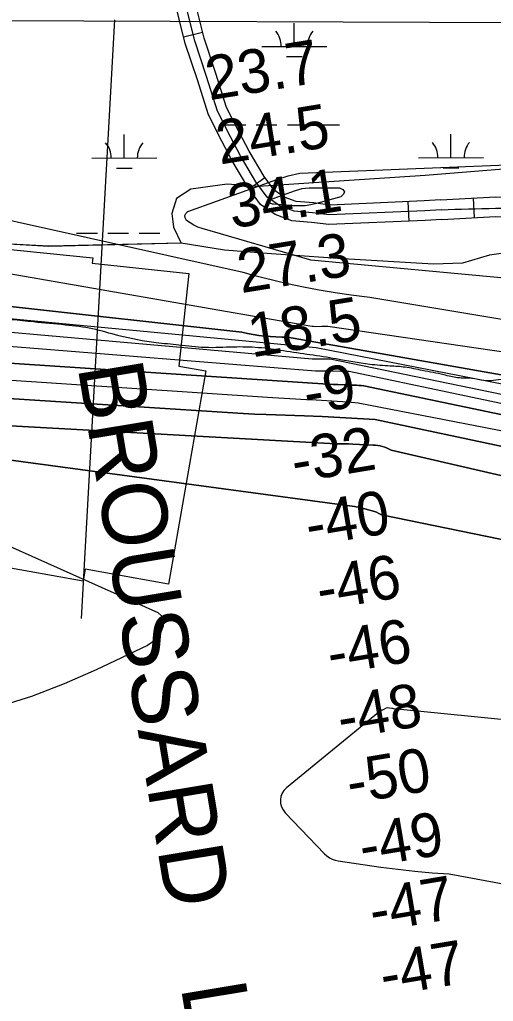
# Model space of a CAD drawing. Extents: x 3297753 to 3335611, y 652252 to 677623.
# Drawn here: x 3323634 to 3324362, y 661561 to 663067 of the extents above; entities that cross this region are included whole.
import ezdxf

# ---------------------------------------------------------------- set-up
doc = ezdxf.new("R2010")
doc.units = 0
for name, color, linetype in [('V-RIVR-EDGE', 7, 'Continuous'), ('V-RIVR-RANG', 7, 'Continuous'), ('V-ROAD-CNTR', 7, 'Continuous'), ('V-RRAP-RVMT', 7, 'Continuous'), ('V-SITE-VEGE', 7, 'Continuous'), ('V-TOPO-BNDY', 7, 'Continuous'), ('V-TOPO-DPTH', 7, 'Continuous'), ('V-TOPO-GNAM-IDEN', 7, 'Continuous'), ('V-TOPO-MAJR', 7, 'Continuous'), ('V-TOPO-MINR', 7, 'Continuous'), ('V-TOPO-WATR', 7, 'Continuous'), ('V-WETL-SWMP', 7, 'Continuous')]:
    doc.layers.add(name, color=color, linetype=linetype)

msp = doc.modelspace()

# ---------------------------------------------------------------- linework, layer by layer
at = {"layer": 'V-RIVR-EDGE'}
msp.add_spline([(3326889.8, 662141), (3326857.5, 662143.2), (3326833.5, 662147.4), (3326810.3, 662152.4), (3326793.7, 662156.2), (3326766.4, 662161.7), (3326732.8, 662165.9), (3326707.1, 662168), (3326687.2, 662172.2), (3326656.1, 662173.9), (3326630, 662175.7), (3326605.6, 662180.7), (3326578.7, 662187), (3326551.7, 662192.9), (3326538.9, 662196.2), (3326518.2, 662198.7), (3326492.9, 662202.1), (3326458.1, 662203.5), (3326427, 662208.5), (3326397.2, 662216), (3326383.9, 662216.5), (3326351.6, 662222), (3326323.9, 662228.2), (3326289.5, 662233.7), (3326274.6, 662235.8), (3326264.6, 662236.7), (3326257.6, 662236.7), (3326248, 662233.4), (3326241, 662230.1), (3326229.4, 662230.1), (3326221.9, 662230.1), (3326199.1, 662235.2), (3326175.9, 662237.7), (3326132.4, 662248.6), (3326106.7, 662250.3), (3326076.9, 662252.1), (3326054.1, 662257.5), (3326045, 662259.6), (3326038.8, 662259.2), (3326026.3, 662260.1), (3326018.5, 662261.3), (3326011, 662264.7), (3326005.6, 662265.9), (3325995.7, 662267.2), (3325979.5, 662268.1), (3325960.9, 662270.2), (3325919, 662276.9), (3325880.1, 662282.4), (3325827, 662291.6), (3325788.9, 662296.7), (3325753.3, 662300.9), (3325716.4, 662304.8), (3325675, 662309), (3325637.7, 662310.8), (3325591.7, 662315), (3325562.7, 662319.6), (3325528.7, 662325.5), (3325491.4, 662335.6), (3325440.9, 662347.7), (3325399.5, 662357.4), (3325379.2, 662362.4), (3325355.5, 662364.1), (3325341.5, 662364.1), (3325329.4, 662365.4), (3325310, 662370.8), (3325295.1, 662374.6), (3325287.6, 662374.6), (3325278.9, 662374.2), (3325263.1, 662375.1), (3325245.3, 662375.6), (3325225.8, 662376.9), (3325202.6, 662383.1), (3325187.3, 662386.5), (3325160, 662387), (3325136.3, 662385.8), (3325109.8, 662387.9), (3325071.3, 662395.5), (3325009.1, 662408.9), (3324964.4, 662419.4), (3324947, 662420.2), (3324932.1, 662421.9), (3324899.8, 662429.5), (3324836, 662441.6), (3324792.1, 662448.8), (3324746.9, 662451.4), (3324701.7, 662454.8), (3324664.4, 662459.9), (3324626.7, 662469.5), (3324584.9, 662476.7), (3324541.4, 662483.4), (3324493.3, 662491), (3324471, 662496.8), (3324444.4, 662503.5), (3324408, 662511.5), (3324387.3, 662514.5), (3324369.9, 662514.5), (3324354.9, 662512.9), (3324347.5, 662513.3), (3324329.2, 662516.7), (3324307.3, 662517.6), (3324286.2, 662522.2), (3324253, 662528.9), (3324226.5, 662533.9), (3324203.7, 662535.6), (3324172.2, 662538.2), (3324120.8, 662546.6), (3324040, 662558.8), (3324001.1, 662563.9), (3323963.4, 662564.8), (3323919, 662564.1), (3323879.2, 662567.9), (3323844, 662571.3), (3323786.8, 662582.3), (3323746.3, 662592.7), (3323704.8, 662598.6), (3323655.5, 662603.3), (3323589.6, 662609.7), (3323524.6, 662612.8), (3323466.9, 662615.8), (3323449.1, 662617.5), (3323422.6, 662622.5), (3323372.5, 662628.9), (3323343.5, 662631.4), (3323309.9, 662633.6), (3323255.2, 662632.5), (3323188.5, 662636.8), (3323129.6, 662641.5), (3323093.2, 662644.9), (3323077, 662643.3), (3323060, 662642.9), (3323032.6, 662647.1), (3322965.9, 662651), (3322913.7, 662656.5), (3322869.4, 662658.7), (3322809.3, 662663.8), (3322758.7, 662666), (3322718.5, 662666.6), (3322657.6, 662665.1), (3322608.7, 662664.8), (3322504.6, 662668.3), (3322412.6, 662669.8), (3322310.7, 662669.6), (3322271.3, 662667.2), (3322224.9, 662665.3), (3322178.9, 662663.7), (3322141.1, 662663.4), (3322102.2, 662663.9), (3322062.8, 662664.4), (3322028.8, 662667), (3321980.7, 662666.7), (3321909.4, 662661.9), (3321848.9, 662659.2), (3321801.2, 662656), (3321760.6, 662654), (3321739.9, 662652.8), (3321701.3, 662645), (3321675.2, 662638.5), (3321659.4, 662632.3), (3321647, 662627.8), (3321632.9, 662627), (3321608.4, 662625.4), (3321558.7, 662615.1), (3321529.6, 662609.4), (3321491.9, 662604.1), (3321455, 662601.7), (3321437.2, 662598.4), (3321411.9, 662595.2), (3321407.7, 662587.3), (3321404.4, 662581.5), (3321401.9, 662580.3), (3321396.5, 662582.4), (3321392.4, 662582.8), (3321387, 662582.4), (3321382.4, 662580.7), (3321374.6, 662582.8), (3321367.1, 662585.3), (3321350.5, 662582.9), (3321340.1, 662582.5), (3321332.7, 662583.8), (3321326.5, 662583.8), (3321287.5, 662572.3), (3321233.6, 662556.2), (3321160.6, 662542.3), (3321100.5, 662533.4), (3321060.6, 662524.3), (3321023.3, 662514.1), (3320998, 662508.7), (3320976.5, 662503.8), (3320957.4, 662500.1), (3320944.5, 662499.8), (3320930.4, 662501.5), (3320919.2, 662501.5), (3320908.5, 662499.4), (3320874.9, 662491.6), (3320813.5, 662476.5), (3320777.8, 662466.2), (3320761.2, 662464.6), (3320740.5, 662460.1), (3320702.3, 662448.1), (3320679.1, 662437.8), (3320658.8, 662428.8), (3320641.8, 662424.7), (3320616.5, 662423.1), (3320582.9, 662414), (3320552.2, 662401.3), (3320478.8, 662381.1), (3320420.7, 662363.4), (3320403.7, 662358.1), (3320389.2, 662354.8), (3320375.1, 662354.9), (3320365.1, 662352.4), (3320345.6, 662346.6), (3320205.9, 662308), (3320152.8, 662295.7), (3320119.2, 662286.3), (3320088.1, 662282.6), (3320060.3, 662274.8), (3320018, 662256.7), (3319991.4, 662244.7), (3319952.8, 662229.1), (3319927.9, 662222.5), (3319897.3, 662215.5), (3319872.4, 662206.9), (3319842.5, 662196.6), (3319808.1, 662187.2), (3319774.9, 662181.8), (3319711.9, 662171.2), (3319686.6, 662168.4), (3319655.9, 662160.2), (3319588.3, 662138), (3319508.2, 662109.1), (3319472.9, 662096.8)], degree=3, dxfattribs=at)
at = {"layer": 'V-RIVR-RANG'}
msp.add_line((3323780.2, 663066.9), (3323729.1, 662148.3), dxfattribs=at)
at = {"layer": 'V-ROAD-CNTR'}
for p, q in [((3323886.2, 663041.1), (3323915.4, 663048.2)), ((3323987, 662807.4), (3324011.2, 662825.1)), ((3324331.2, 662793.4), (3324332.9, 662763.4)), ((3324232.8, 662757.9), (3324231.5, 662787.9))]:
    msp.add_line(p, q, dxfattribs=at)
for points in [[(3324281.1, 662790.6), (3324256, 662789), (3324110.7, 662782.8), (3324086, 662785.9), (3324059.2, 662788.1), (3324041, 662794.8), (3324025.5, 662805.5), (3324010, 662826.7), (3323986.9, 662865.4), (3323971.6, 662894.5), (3323952.4, 662932.4), (3323935.9, 662984.4), (3323917.7, 663038.8), (3323898.9, 663115.2), (3323876.8, 663166.8), (3323846.5, 663221.9), (3323811.5, 663253.9), (3323772.9, 663283.9), (3323743.1, 663307), (3323356.2, 663515.2)], [(3324282.1, 662775.6), (3324256.8, 662774), (3324110, 662767.7), (3324084.4, 662771), (3324055.9, 662773.3), (3324034, 662781.4), (3324014.9, 662794.6), (3323997.5, 662818.5), (3323973.8, 662858), (3323958.2, 662887.6), (3323938.5, 662926.7), (3323921.6, 662979.8), (3323903.3, 663034.6), (3323884.7, 663110.4), (3323863.3, 663160.2), (3323834.6, 663212.5), (3323801.8, 663242.4), (3323763.7, 663272.1), (3323734.9, 663294.4), (3323349.4, 663501.8)], [(3324283.1, 662760.7), (3324257.6, 662759), (3324109.4, 662752.7), (3324082.9, 662756.1), (3324052.6, 662758.6), (3324027.1, 662768), (3324004.2, 662783.7), (3323985, 662810.2), (3323960.7, 662850.7), (3323944.9, 662880.7), (3323924.6, 662921), (3323907.4, 662975.1), (3323888.8, 663030.4), (3323870.4, 663105.6), (3323849.8, 663153.6), (3323822.6, 663203.1), (3323792.1, 663230.9), (3323754.5, 663260.2), (3323726.7, 663281.8), (3323342.5, 663488.5)], [(3324281.3, 662790.6), (3324365.3, 662795.3), (3324449.4, 662792.7), (3324521.8, 662789.5), (3324593.9, 662786.6), (3324714.2, 662785.2), (3324835, 662782.6), (3324967.9, 662774.3), (3325100.5, 662764.2), (3325236.6, 662753.9), (3325372.7, 662741.5), (3325499.7, 662727.4), (3325626.5, 662713.1), (3325754.8, 662698.9), (3325883.3, 662684.7), (3325973.9, 662671.3), (3326063.6, 662654.1)], [(3324282.9, 662760.7), (3324365.6, 662765.3), (3324448.3, 662762.7), (3324520.5, 662759.5), (3324593.2, 662756.6), (3324713.7, 662755.2), (3324833.7, 662752.6), (3324965.8, 662744.3), (3325098.2, 662734.3), (3325234.1, 662724), (3325369.6, 662711.7), (3325496.4, 662697.5), (3325623.2, 662683.2), (3325751.5, 662669.1), (3325879.5, 662654.9), (3325968.9, 662641.7), (3326058, 662624.7)]]:
    msp.add_lwpolyline(points, dxfattribs=at)
msp.add_spline([(3324282.1, 662775.6), (3324448.8, 662777.7), (3324593.5, 662771.6), (3324834.3, 662767.6), (3325099.3, 662749.2), (3325371.2, 662726.6), (3325624.9, 662698.2), (3325881.4, 662669.8), (3326060.8, 662639.4)], degree=3, dxfattribs=at)
at = {"layer": 'V-RRAP-RVMT'}
for p, q in [((3323590.7, 662717.7), (3323746.6, 662701.8)), ((3323746.6, 662701.8), (3323745.8, 662693.7)), ((3323745.8, 662693.7), (3323894.2, 662677.6)), ((3323894.2, 662677.6), (3323878.9, 662535.6)), ((3323878.9, 662535.6), (3323920.6, 662528.2)), ((3323920.6, 662528.2), (3323862.9, 662201.2)), ((3323731.8, 662205.8), (3323593.9, 662230.2)), ((3323734.9, 662223.8), (3323731.8, 662205.8)), ((3323862.9, 662201.2), (3323734.9, 662223.8))]:
    msp.add_line(p, q, dxfattribs=at)
at = {"layer": 'V-SITE-VEGE'}
for p, q in [((3323679.5, 662719.4), (3323344.5, 662738)), ((3323882.7, 662724.1), (3323679.5, 662719.4)), ((3323949, 662713.7), (3323882.7, 662724.1)), ((3324021.3, 662708), (3323949, 662713.7)), ((3324122.6, 662700.9), (3324021.3, 662708)), ((3324270.3, 662692.1), (3324122.6, 662700.9)), ((3324356.3, 662705.9), (3324314.7, 662693.4)), ((3324381.2, 662709.3), (3324356.3, 662705.9)), ((3324314.7, 662693.4), (3324270.3, 662692.1))]:
    msp.add_line(p, q, dxfattribs=at)
at = {"layer": 'V-TOPO-BNDY'}
msp.add_line((3316941, 663091.7), (3324715.9, 663061.4), dxfattribs=at)
at = {"layer": 'V-TOPO-DPTH'}
for points in [[(3323255.2, 662667.4), (3323975.9, 662587.8), (3323984.5, 662585.8), (3323993.1, 662584), (3324001.8, 662582.7), (3324010.6, 662581.6), (3324019.4, 662580.8), (3324028.2, 662580.3), (3324037, 662580), (3324045.8, 662579.9), (3325059.7, 662401.6)], [(3325726.2, 662271.9), (3325689.8, 662277.6), (3325653.3, 662283.4), (3325616.9, 662289.1), (3325545.5, 662300.4), (3325473.3, 662311.1), (3325401, 662321.1), (3325328.5, 662329.8), (3325255.9, 662337.7), (3325120.2, 662351.4), (3325090.8, 662354.3), (3325061.5, 662357.2), (3325032.2, 662360), (3325002.8, 662362.7), (3324111.7, 662546.2), (3324084, 662546.3), (3323290.7, 662616.5)], [(3325726.2, 662271.9), (3325689.8, 662277.6), (3325653.3, 662283.4), (3325616.9, 662289.1), (3325545.5, 662300.4), (3325473.3, 662311.1), (3325401, 662321.1), (3325328.5, 662329.8), (3325255.9, 662337.7), (3325120.2, 662351.4), (3325090.8, 662354.3), (3325061.5, 662357.2), (3325032.2, 662360), (3325002.8, 662362.7), (3324111.7, 662546.2), (3324084, 662546.3), (3323290.7, 662616.5)], [(3325044.7, 662321.1), (3324163, 662505.2), (3324159.3, 662505.6), (3324155.5, 662505.9), (3324151.8, 662506.2), (3324148, 662506.4), (3324144.2, 662506.6), (3324140.5, 662506.8), (3324136.7, 662506.9), (3324132.9, 662507), (3324123.4, 662507.3), (3324120.7, 662507.3), (3324118.1, 662507.4), (3324115.5, 662507.5), (3323253.4, 662564.2)], [(3323253.4, 662564.2), (3324115.5, 662507.5), (3324118.1, 662507.4), (3324120.7, 662507.3), (3324123.4, 662507.3), (3324132.9, 662507), (3324136.7, 662506.9), (3324140.5, 662506.8), (3324144.2, 662506.6), (3324148, 662506.4), (3324151.8, 662506.2), (3324155.5, 662505.9), (3324159.3, 662505.6), (3324163, 662505.2), (3325044.7, 662321.1)], [(3323304.7, 662505.6), (3323977.9, 662462.7), (3323995.4, 662461.8), (3324013, 662461.1), (3324071.8, 662459.2), (3324099.1, 662458.2), (3324126.3, 662456.9), (3324153.6, 662455.3), (3324180.8, 662453.5), (3325039.6, 662271.6), (3325055.3, 662269.5), (3325070.9, 662267.3), (3325086.5, 662265.2), (3325102.2, 662263.1), (3325237.1, 662245.2), (3325320.3, 662234.5), (3325403.5, 662224.2), (3325486.7, 662214.7), (3325570.1, 662205.5), (3325872.5, 662173.7)], [(3325872.5, 662173.7), (3325570.1, 662205.5), (3325486.7, 662214.7), (3325403.5, 662224.2), (3325320.3, 662234.5), (3325237.1, 662245.2), (3325102.2, 662263.1), (3325086.5, 662265.2), (3325070.9, 662267.3), (3325055.3, 662269.5), (3325039.6, 662271.6), (3324180.8, 662453.5), (3324153.6, 662455.3), (3324126.3, 662456.9), (3324099.1, 662458.2), (3324071.8, 662459.2), (3324013, 662461.1), (3323995.4, 662461.8), (3323977.9, 662462.7), (3323304.7, 662505.6)], [(3323499.7, 662450.6), (3324120.1, 662416.5), (3324126.6, 662416.4), (3324133.1, 662416.3), (3324139.7, 662416.1), (3324146.2, 662415.9), (3324177.5, 662414.5), (3324181.1, 662414.2), (3324184.8, 662413.8), (3324188.3, 662413.1), (3324191.9, 662412.2), (3324195.4, 662411.1), (3324198.8, 662409.8), (3324202.1, 662408.3), (3324205.4, 662406.7), (3325069.8, 662207.1)], [(3325069.8, 662207.1), (3324205.4, 662406.7), (3324202.1, 662408.3), (3324198.8, 662409.8), (3324195.4, 662411.1), (3324191.9, 662412.2), (3324188.3, 662413.1), (3324184.8, 662413.8), (3324181.1, 662414.2), (3324177.5, 662414.5), (3324146.2, 662415.9), (3324139.7, 662416.1), (3324133.1, 662416.3), (3324126.6, 662416.4), (3324120.1, 662416.5), (3323499.7, 662450.6)], [(3323434.5, 662416.2), (3324148.7, 662320.3), (3324156.8, 662318.7), (3324164.8, 662316.7), (3324179.8, 662312.4), (3324181.1, 662311.9), (3324182.5, 662311.4), (3324186.3, 662309.4), (3324190.1, 662307.3), (3325159.2, 662108.9), (3325171.1, 662107.5), (3325183, 662105.8), (3325194.8, 662103.4), (3325206.5, 662100.7), (3325218, 662097.3), (3325975.7, 661869.7)], [(3325975.7, 661869.7), (3325218, 662097.3), (3325206.5, 662100.7), (3325194.8, 662103.4), (3325183, 662105.8), (3325171.1, 662107.5), (3325159.2, 662108.9), (3324190.1, 662307.3), (3324186.3, 662309.4), (3324182.5, 662311.4), (3324181.1, 662311.9), (3324179.8, 662312.4), (3324164.8, 662316.7), (3324156.8, 662318.7), (3324148.7, 662320.3), (3323434.5, 662416.2)]]:
    msp.add_lwpolyline(points, dxfattribs=at)
at = {"layer": 'V-TOPO-MAJR'}
for points in [[(3325023.8, 662610.5), (3324081.7, 662698.3), (3324080.3, 662698.7), (3324080, 662698.8), (3323914.7, 662746.6), (3323908.3, 662748.9), (3323902.1, 662751.7), (3323896.3, 662755.2), (3323890.8, 662759.2), (3323888.6, 662763), (3323888, 662766.5), (3323889.7, 662769.7), (3323893, 662772.6), (3324029.5, 662822), (3324046.9, 662827.4), (3324064.6, 662831.6), (3324969.1, 662868.2)], [(3323352.7, 662378.2), (3323846.7, 662157.4), (3323852.2, 662152.2), (3323854.5, 662145.1), (3323854.7, 662136.5), (3323851.1, 662127.3), (3323846, 662119.1), (3323839, 662112.5), (3323830.7, 662107), (3323752.2, 662069.5), (3323702.9, 662048), (3323652.7, 662028.8), (3323601.4, 662013)], [(3325205.5, 661910.9), (3324209.5, 662009.5), (3324207.7, 662010), (3324206.3, 662010.4), (3324202.6, 662011), (3324200.1, 662011.1), (3324197.7, 662010.5), (3324191.6, 662007.9), (3324190.8, 662007.5), (3324188, 662005.7), (3324185.9, 662004.1), (3324044.2, 661888.5), (3324040.5, 661884.5), (3324037.5, 661880.2), (3324035.8, 661875.3), (3324034.9, 661869.9), (3324035.4, 661864.5), (3324036.6, 661859.4), (3324039, 661854.7), (3324042.3, 661850.4), (3324102.9, 661787.2), (3324106.5, 661784), (3324110.4, 661781.3), (3324114.5, 661779.1), (3324119, 661777.5), (3324123.6, 661776.5), (3324189.2, 661767), (3324215.4, 661763.6), (3324241.6, 661760.6), (3324267.9, 661758.3), (3324294.3, 661756.5), (3325054.3, 661615.7)]]:
    msp.add_lwpolyline(points, dxfattribs=at)
at = {"layer": 'V-TOPO-MINR'}
for points in [[(3325830.1, 662365.9), (3325052.1, 662492.4), (3325049.7, 662492.7), (3325045.1, 662493.5), (3325042.8, 662494), (3325037.6, 662495.2), (3325037.2, 662495.4), (3325036, 662495.9), (3325035, 662496.7), (3325034.6, 662497), (3324172.5, 662640.8), (3324143.8, 662644.4), (3324119.2, 662647.9), (3324094.7, 662651.9), (3324070.4, 662656.7), (3324046.1, 662662), (3324008.1, 662671), (3324002, 662672.5), (3323995.8, 662674.1), (3323989.7, 662675.8), (3323983.6, 662677.5), (3323977.6, 662679.3), (3323278.2, 662834.9)], [(3324072.9, 662781.7), (3324063.9, 662781.4), (3324054.8, 662781.6), (3324024.6, 662783.9), (3324022.7, 662784.2), (3324019.1, 662785.7), (3324017.5, 662786.8), (3324016.7, 662788.9), (3324017.2, 662789.9), (3324018.2, 662790.7), (3324058.2, 662805.2), (3324063.3, 662806.8), (3324068.5, 662808), (3324073.8, 662808.6), (3324079.1, 662809), (3324126, 662809.4), (3324130.9, 662806.4), (3324133.3, 662803.1), (3324131.9, 662799.3), (3324128, 662795.1), (3324090.7, 662785), (3324081.8, 662783.1), (3324072.9, 662781.7)], [(3325743.6, 662348.7), (3325685.8, 662357.1), (3325628, 662365.7), (3325603.3, 662369.4), (3325377.2, 662409.1), (3325331.9, 662417.1), (3325286.6, 662424.3), (3325241.2, 662431), (3325090.8, 662452.1), (3325071, 662455.3), (3325051.3, 662458.9), (3324108.1, 662596.3), (3324105.8, 662596.3), (3324103.4, 662596.3), (3324098.7, 662596.2), (3324089.6, 662596.1), (3324085.8, 662596.2), (3324083.8, 662596.4), (3324080, 662596.8), (3323294.2, 662733.7)], [(3325059.7, 662401.6), (3324045.8, 662579.9), (3324037, 662580), (3324028.2, 662580.3), (3324019.4, 662580.8), (3324010.6, 662581.6), (3324001.8, 662582.7), (3323993.1, 662584), (3323984.5, 662585.8), (3323975.9, 662587.8), (3323255.2, 662667.4)], [(3325855.6, 662275.5), (3325693.8, 662300.9), (3325598.8, 662315), (3325503.7, 662328.3), (3325408.4, 662340.1), (3325313, 662350.9), (3325092.6, 662374.3), (3325076, 662376), (3325059.4, 662377.7), (3325042.8, 662379.4), (3325026.1, 662381), (3324960.1, 662393.7), (3324089.9, 662563.6), (3323261.5, 662642.1)], [(3325732.1, 662248.4), (3325673.2, 662256.8), (3325614.5, 662265.7), (3325596.3, 662268.5), (3325546.7, 662276.3), (3325497, 662284.2), (3325447.4, 662292), (3325397.7, 662299.9), (3325348, 662307.3), (3325298.3, 662314), (3325248.4, 662319.9), (3325198.4, 662325.1), (3325102.7, 662334.1), (3325083.1, 662335.9), (3325063.5, 662337.7), (3325044, 662339.4), (3325024.4, 662341.1), (3324140.5, 662527.2), (3324127.6, 662527.4), (3324114.8, 662527.6), (3324101.9, 662527.7), (3324089.1, 662527.9), (3323331.7, 662588.7)], [(3325044.7, 662321.1), (3324163, 662505.2), (3324159.3, 662505.6), (3324155.5, 662505.9), (3324151.8, 662506.2), (3324148, 662506.4), (3324144.2, 662506.6), (3324140.5, 662506.8), (3324136.7, 662506.9), (3324132.9, 662507), (3324123.4, 662507.3), (3324120.7, 662507.3), (3324118.1, 662507.4), (3324115.5, 662507.5), (3323253.4, 662564.2)], [(3325063.3, 662302.8), (3324154.4, 662478.9), (3324138.4, 662480.2), (3324122.3, 662481.4), (3324106.3, 662482.4), (3324090.2, 662483.3), (3324075.2, 662484.1), (3324066.6, 662484.5), (3324058, 662485), (3324049.4, 662485.5), (3324040.8, 662486), (3324032.2, 662486.5), (3324023.6, 662486.9), (3324015, 662487.3), (3323281.3, 662536.1)], [(3325872.5, 662173.7), (3325570.1, 662205.5), (3325486.7, 662214.7), (3325403.5, 662224.2), (3325320.3, 662234.5), (3325237.1, 662245.2), (3325102.2, 662263.1), (3325086.5, 662265.2), (3325070.9, 662267.3), (3325055.3, 662269.5), (3325039.6, 662271.6), (3324180.8, 662453.5), (3324153.6, 662455.3), (3324126.3, 662456.9), (3324099.1, 662458.2), (3324071.8, 662459.2), (3324013, 662461.1), (3323995.4, 662461.8), (3323977.9, 662462.7), (3323304.7, 662505.6)], [(3325069.8, 662207.1), (3324205.4, 662406.7), (3324202.1, 662408.3), (3324198.8, 662409.8), (3324195.4, 662411.1), (3324191.9, 662412.2), (3324188.3, 662413.1), (3324184.8, 662413.8), (3324181.1, 662414.2), (3324177.5, 662414.5), (3324146.2, 662415.9), (3324139.7, 662416.1), (3324133.1, 662416.3), (3324126.6, 662416.4), (3324120.1, 662416.5), (3323499.7, 662450.6)], [(3325975.7, 661869.7), (3325218, 662097.3), (3325206.5, 662100.7), (3325194.8, 662103.4), (3325183, 662105.8), (3325171.1, 662107.5), (3325159.2, 662108.9), (3324190.1, 662307.3), (3324186.3, 662309.4), (3324182.5, 662311.4), (3324181.1, 662311.9), (3324179.8, 662312.4), (3324164.8, 662316.7), (3324156.8, 662318.7), (3324148.7, 662320.3), (3323434.5, 662416.2)]]:
    msp.add_lwpolyline(points, dxfattribs=at)
at = {"layer": 'V-TOPO-WATR'}
msp.add_lwpolyline([(3325726.2, 662271.9), (3325689.8, 662277.6), (3325653.3, 662283.4), (3325616.9, 662289.1), (3325545.5, 662300.4), (3325473.3, 662311.1), (3325401, 662321.1), (3325328.5, 662329.8), (3325255.9, 662337.7), (3325120.2, 662351.4), (3325090.8, 662354.3), (3325061.5, 662357.2), (3325032.2, 662360), (3325002.8, 662362.7), (3324111.7, 662546.2), (3324084, 662546.3), (3323290.7, 662616.5)], dxfattribs=at)
at = {"layer": 'V-WETL-SWMP'}
for p, q in [((3324056.4, 663026), (3324056.4, 663062)), ((3324006.4, 663025.9), (3324106.4, 663026)), ((3324044.4, 663010.6), (3324068.4, 663010.6)), ((3323949.7, 662905.8), (3323981.7, 662905.8)), ((3323997.7, 662905.9), (3324029.7, 662905.9)), ((3324045.7, 662905.9), (3324077.7, 662905.9)), ((3324093.7, 662906), (3324125.7, 662906)), ((3323795.1, 662854.9), (3323795.1, 662890.9)), ((3324297, 662855.4), (3324297, 662891.4)), ((3323745.1, 662854.9), (3323845.1, 662855)), ((3324247, 662855.4), (3324347, 662855.5)), ((3323783.2, 662839.5), (3323807.2, 662839.5)), ((3324483.8, 662846.8), (3324257.3, 662827.9)), ((3324285.1, 662840), (3324309.1, 662840)), ((3324140.8, 662820.2), (3324001.5, 662811.3)), ((3324257.3, 662827.9), (3324140.8, 662820.2)), ((3323897.3, 662807.3), (3323875.4, 662792.9)), ((3323953.3, 662814.9), (3323897.3, 662807.3)), ((3324001.5, 662811.3), (3323953.3, 662814.9)), ((3323875.4, 662792.9), (3323868.4, 662769.9)), ((3323868.4, 662769.9), (3323870.9, 662748.7)), ((3323870.9, 662748.7), (3323882.7, 662724.1)), ((3323679.5, 662719.3), (3323344.5, 662738)), ((3323721.8, 662739.4), (3323753.8, 662739.4)), ((3323769.8, 662739.5), (3323801.8, 662739.5)), ((3323817.8, 662739.5), (3323849.8, 662739.5)), ((3323882.7, 662724.1), (3323679.5, 662719.3))]:
    msp.add_line(p, q, dxfattribs=at)
for centre, start, end in [((3324001.2, 663026.4), 359.2865, 40.8301), ((3324111.6, 663026.5), 139.2865, 180.8301), ((3323739.9, 662855.3), 359.2865, 40.8301), ((3323850.4, 662855.4), 139.2865, 180.8301), ((3324241.8, 662855.8), 359.2865, 40.8301), ((3324352.3, 662856), 139.2865, 180.8301)]:
    msp.add_arc(centre, 35.2, start, end, dxfattribs=at)

# ---------------------------------------------------------------- texts
at = {"layer": 'V-RIVR-RANG'}
for s, rotation, p in [('23.7', 9.2383, (3323925.7, 662943.4)), ('24.5', 9.2383, (3323942, 662844.8)), ('34.1', 9.2383, (3323960.6, 662746.5)), ('27.3', 9.2383, (3323974.6, 662647.4)), ('18.5', 9.2383, (3323990.9, 662548.8)), ('-9', 9.5211, (3324076.1, 662461.1)), ('-32', 9.5211, (3324057.3, 662356.5)), ('-40', 9.5211, (3324079.1, 662258.8)), ('-46', 9.5211, (3324096.1, 662160.2)), ('-46', 9.5211, (3324112.4, 662061.6)), ('-48', 9.5211, (3324128.2, 661962.8)), ('-50', 9.5211, (3324142.2, 661863.8)), ('-49', 9.5211, (3324161.6, 661765.6)), ('-47', 9.5211, (3324177.3, 661666.9)), ('-47', 9.5211, (3324193.6, 661568.2))]:
    msp.add_text(s, height=67, rotation=rotation, dxfattribs=at).set_placement(p)
at = {"layer": 'V-TOPO-GNAM-IDEN'}
for s, p in [('BROUSSARD', (3323723.3, 662534.8)), ('   LANDING', (3323863.6, 661693.2))]:
    msp.add_text(s, height=100, rotation=279.4036, dxfattribs=at).set_placement(p)

doc.saveas('drawing.dxf')
